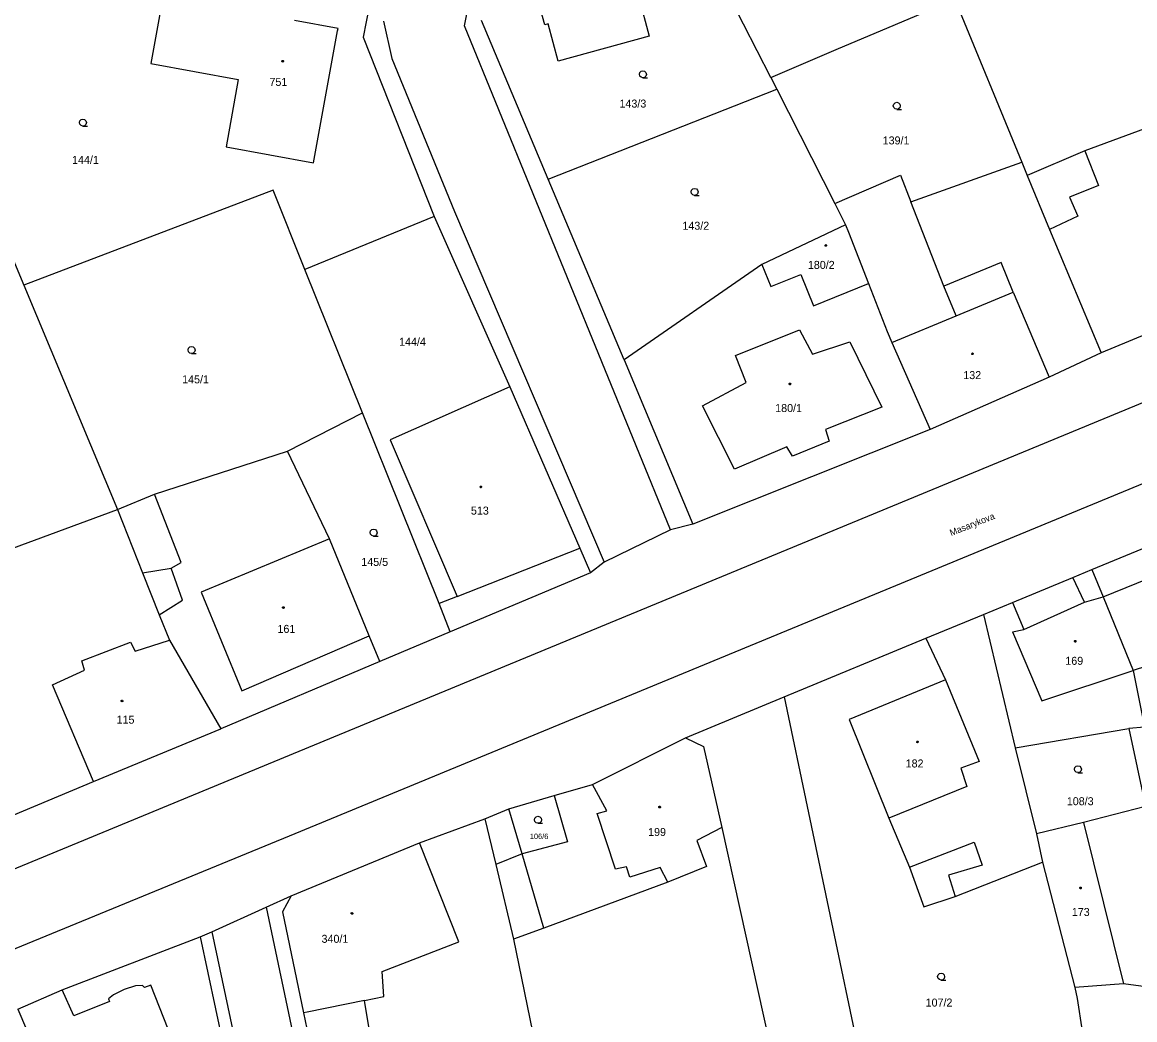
# Model space of a CAD drawing. Extents: x -757994 to -755874, y -1047691 to -1046119.
# Drawn here: x -756727.8 to -756609.7, y -1046913.1 to -1046807.2 of the extents above; entities that cross this region are included whole.
import ezdxf

# ---------------------------------------------------------------- set-up
doc = ezdxf.new("R2010")
doc.units = 0
doc.layers.add('katastrální mapa', color=7, linetype='Continuous')

msp = doc.modelspace()

# ---------------------------------------------------------------- linework, layer by layer
at = {"layer": 'katastrální mapa'}
for p, q in [((-756612.98, -1046849.23), (-756440.95, -1046778.5)), ((-756648.38, -1046813.02), (-756657.68, -1046794.72)), ((-756664.56, -1046796.55), (-756661.27, -1046808.64)), ((-756672.35, -1046807.45), (-756674.09, -1046801.2)), ((-756680.87, -1046807.54), (-756679.86, -1046802.19)), ((-756712.9, -1046804.41), (-756714.2, -1046811.54)), ((-756691, -1046805.51), (-756691.65, -1046808.75)), ((-756641.44, -1046810.07), (-756628.84, -1046804.72)), ((-756628.84, -1046804.72), (-756621.72, -1046822.04)), ((-756694.31, -1046807.82), (-756698.92, -1046806.97)), ((-756694.36, -1046808.09), (-756694.31, -1046807.82)), ((-756689.49, -1046807.05), (-756688.59, -1046811.03)), ((-756659, -1046861.06), (-756680.87, -1046807.54)), ((-756672.01, -1046823.82), (-756679.08, -1046806.97)), ((-756672, -1046807.35), (-756672.35, -1046807.45)), ((-756670.94, -1046811.3), (-756672, -1046807.35)), ((-756696.92, -1046822.1), (-756694.36, -1046808.09)), ((-756691.65, -1046808.75), (-756684.1, -1046827.81)), ((-756661.27, -1046808.64), (-756670.94, -1046811.3)), ((-756648.38, -1046813.02), (-756641.44, -1046810.07)), ((-756714.2, -1046811.54), (-756704.9, -1046813.24)), ((-756688.59, -1046811.03), (-756681.93, -1046827.26)), ((-756704.9, -1046813.24), (-756706.2, -1046820.4)), ((-756648.38, -1046813.02), (-756647.74, -1046814.28)), ((-756672.01, -1046823.82), (-756647.74, -1046814.28)), ((-756647.74, -1046814.28), (-756641.58, -1046826.42)), ((-756735.77, -1046815.87), (-756727.66, -1046835.08)), ((-756604.28, -1046816.83), (-756615.03, -1046820.81)), ((-756706.2, -1046820.4), (-756696.92, -1046822.1)), ((-756615.03, -1046820.81), (-756621.15, -1046823.43)), ((-756615.03, -1046820.81), (-756613.57, -1046824.5)), ((-756633.49, -1046826.22), (-756621.72, -1046822.04)), ((-756621.72, -1046822.04), (-756621.15, -1046823.43)), ((-756621.15, -1046823.43), (-756618.79, -1046829.19)), ((-756663.95, -1046843.02), (-756672.01, -1046823.82)), ((-756613.57, -1046824.5), (-756616.65, -1046825.75)), ((-756701.19, -1046825), (-756727.66, -1046835.08)), ((-756697.83, -1046833.41), (-756701.19, -1046825)), ((-756616.65, -1046825.75), (-756615.78, -1046827.77)), ((-756641.58, -1046826.42), (-756640.43, -1046828.68)), ((-756629.98, -1046835.2), (-756633.49, -1046826.22)), ((-756684.1, -1046827.81), (-756697.83, -1046833.41)), ((-756684.1, -1046827.81), (-756676.08, -1046845.89)), ((-756681.93, -1046827.26), (-756666.06, -1046864.51)), ((-756615.78, -1046827.77), (-756618.79, -1046829.19)), ((-756640.43, -1046828.68), (-756649.31, -1046832.88)), ((-756640.43, -1046828.68), (-756640.12, -1046829.46)), ((-756618.79, -1046829.19), (-756613.31, -1046842.26)), ((-756698.86, -1046893.31), (-756546.19, -1046830.24)), ((-756640.12, -1046829.46), (-756637.98, -1046834.92)), ((-756649.31, -1046832.88), (-756663.95, -1046843.02)), ((-756649.31, -1046832.88), (-756648.35, -1046835.24)), ((-756691.72, -1046848.64), (-756697.83, -1046833.41)), ((-756648.35, -1046835.24), (-756645.19, -1046833.94)), ((-756645.19, -1046833.94), (-756643.82, -1046837.29)), ((-756727.66, -1046835.08), (-756717.72, -1046858.89)), ((-756643.82, -1046837.29), (-756637.98, -1046834.92)), ((-756637.98, -1046834.92), (-756636.01, -1046840.01)), ((-756628.68, -1046838.34), (-756629.98, -1046835.2)), ((-756628.68, -1046838.34), (-756622.64, -1046835.84)), ((-756622.64, -1046835.84), (-756618.82, -1046844.86)), ((-756635.5, -1046841.17), (-756628.68, -1046838.34)), ((-756652.12, -1046842.57), (-756645.33, -1046839.83)), ((-756645.33, -1046839.83), (-756643.93, -1046842.4)), ((-756606.1, -1046839.27), (-756613.31, -1046842.26)), ((-756643.93, -1046842.4), (-756639.96, -1046841.09)), ((-756639.96, -1046841.09), (-756636.58, -1046848.03)), ((-756636.01, -1046840.01), (-756635.5, -1046841.17)), ((-756635.5, -1046841.17), (-756631.46, -1046850.41)), ((-756613.31, -1046842.26), (-756618.82, -1046844.86)), ((-756663.95, -1046843.02), (-756656.63, -1046860.48)), ((-756650.97, -1046845.41), (-756652.12, -1046842.57)), ((-756655.61, -1046847.89), (-756650.97, -1046845.41)), ((-756618.82, -1046844.86), (-756631.46, -1046850.41)), ((-756676.08, -1046845.89), (-756688.77, -1046851.51)), ((-756676.08, -1046845.89), (-756668.65, -1046863)), ((-756652.22, -1046854.62), (-756655.61, -1046847.89)), ((-756636.58, -1046848.03), (-756642.55, -1046850.42)), ((-756745.69, -1046904.09), (-756612.98, -1046849.23)), ((-756699.67, -1046852.72), (-756691.72, -1046848.64)), ((-756683.59, -1046868.9), (-756691.72, -1046848.64)), ((-756631.46, -1046850.41), (-756656.63, -1046860.48)), ((-756642.55, -1046850.42), (-756642.18, -1046851.64)), ((-756688.77, -1046851.51), (-756681.67, -1046868.14)), ((-756642.18, -1046851.64), (-756646.08, -1046853.25)), ((-756713.81, -1046857.29), (-756699.67, -1046852.72)), ((-756695.23, -1046862.01), (-756699.67, -1046852.72)), ((-756646.66, -1046852.25), (-756652.22, -1046854.62)), ((-756646.08, -1046853.25), (-756646.66, -1046852.25)), ((-756717.72, -1046858.89), (-756713.81, -1046857.29)), ((-756710.98, -1046864.52), (-756713.81, -1046857.29)), ((-756739.97, -1046867.14), (-756717.72, -1046858.89)), ((-756717.72, -1046858.89), (-756715.07, -1046865.63)), ((-756659, -1046861.06), (-756666.06, -1046864.51)), ((-756656.63, -1046860.48), (-756659, -1046861.06)), ((-756614.27, -1046865.28), (-756604.39, -1046861.2)), ((-756695.23, -1046862.01), (-756708.85, -1046867.69)), ((-756690.99, -1046872.33), (-756695.23, -1046862.01)), ((-756681.67, -1046868.14), (-756668.65, -1046863)), ((-756668.65, -1046863), (-756667.52, -1046865.62)), ((-756712.01, -1046865.14), (-756710.98, -1046864.52)), ((-756666.06, -1046864.51), (-756667.52, -1046865.62)), ((-756613.08, -1046868.17), (-756603.96, -1046864.46)), ((-756715.07, -1046865.63), (-756712.01, -1046865.14)), ((-756715.07, -1046865.63), (-756713.31, -1046870.1)), ((-756710.83, -1046868.53), (-756712.01, -1046865.14)), ((-756667.52, -1046865.62), (-756682.39, -1046871.9)), ((-756616.29, -1046866.12), (-756614.27, -1046865.28)), ((-756614.27, -1046865.28), (-756613.08, -1046868.17)), ((-756622.7, -1046868.77), (-756616.29, -1046866.12)), ((-756615.07, -1046868.76), (-756616.29, -1046866.12)), ((-756708.85, -1046867.69), (-756704.53, -1046878.18)), ((-756681.67, -1046868.14), (-756683.59, -1046868.9)), ((-756615.07, -1046868.76), (-756613.08, -1046868.17)), ((-756613.08, -1046868.17), (-756609.89, -1046875.99)), ((-756713.31, -1046870.1), (-756710.83, -1046868.53)), ((-756682.39, -1046871.9), (-756683.59, -1046868.9)), ((-756625.78, -1046870.04), (-756622.7, -1046868.77)), ((-756622.7, -1046868.77), (-756621.51, -1046871.65)), ((-756621.51, -1046871.65), (-756615.07, -1046868.76)), ((-756713.31, -1046870.1), (-756712.2, -1046872.77)), ((-756631.89, -1046872.57), (-756625.78, -1046870.04)), ((-756625.78, -1046870.04), (-756622.41, -1046884.22)), ((-756622.69, -1046871.89), (-756621.51, -1046871.65)), ((-756721.52, -1046874.96), (-756716.35, -1046873)), ((-756716.35, -1046873), (-756715.85, -1046873.95)), ((-756715.85, -1046873.95), (-756712.2, -1046872.77)), ((-756712.2, -1046872.77), (-756706.75, -1046882.2)), ((-756704.53, -1046878.18), (-756690.99, -1046872.33)), ((-756689.87, -1046875.06), (-756690.99, -1046872.33)), ((-756682.39, -1046871.9), (-756689.87, -1046875.06)), ((-756646.95, -1046878.79), (-756631.89, -1046872.57)), ((-756631.89, -1046872.57), (-756629.81, -1046877.01)), ((-756622.69, -1046871.89), (-756619.61, -1046879.21)), ((-756601.95, -1046873.39), (-756609.89, -1046875.99)), ((-756721.23, -1046875.98), (-756721.52, -1046874.96)), ((-756689.87, -1046875.06), (-756706.75, -1046882.2)), ((-756724.61, -1046877.53), (-756721.23, -1046875.98)), ((-756619.61, -1046879.21), (-756609.89, -1046875.99)), ((-756609.89, -1046875.99), (-756608.69, -1046882.01)), ((-756720.27, -1046887.79), (-756724.61, -1046877.53)), ((-756629.81, -1046877.01), (-756640.05, -1046881.22)), ((-756629.81, -1046877.01), (-756626.26, -1046885.68)), ((-756657.41, -1046883.14), (-756646.95, -1046878.79)), ((-756646.95, -1046878.79), (-756638.18, -1046920.5)), ((-756640.05, -1046881.22), (-756635.85, -1046891.7)), ((-756720.27, -1046887.79), (-756706.75, -1046882.2)), ((-756622.41, -1046884.22), (-756610.34, -1046882.18)), ((-756608.69, -1046882.01), (-756610.34, -1046882.18)), ((-756610.34, -1046882.18), (-756608.57, -1046890.43)), ((-756667.3, -1046888.1), (-756657.41, -1046883.14)), ((-756657.41, -1046883.14), (-756655.51, -1046884.07)), ((-756655.51, -1046884.07), (-756653.57, -1046892.67)), ((-756622.41, -1046884.22), (-756620.16, -1046893.36)), ((-756626.26, -1046885.68), (-756628.19, -1046886.36)), ((-756628.19, -1046886.36), (-756627.55, -1046888.33)), ((-756728.79, -1046891.38), (-756720.27, -1046887.79)), ((-756671.37, -1046889.28), (-756667.3, -1046888.1)), ((-756665.78, -1046890.89), (-756667.3, -1046888.1)), ((-756627.55, -1046888.33), (-756635.85, -1046891.7)), ((-756676.17, -1046890.68), (-756671.37, -1046889.28)), ((-756671.37, -1046889.28), (-756669.94, -1046894.18)), ((-756678.73, -1046891.76), (-756676.17, -1046890.68)), ((-756674.77, -1046895.48), (-756676.17, -1046890.68)), ((-756608.57, -1046890.43), (-756615.16, -1046892.14)), ((-756685.65, -1046894.32), (-756678.73, -1046891.76)), ((-756678.73, -1046891.76), (-756677.57, -1046896.62)), ((-756666.79, -1046891.18), (-756665.78, -1046890.89)), ((-756664.84, -1046897.11), (-756666.79, -1046891.18)), ((-756635.85, -1046891.7), (-756633.65, -1046896.89)), ((-756653.57, -1046892.67), (-756656.23, -1046894.04)), ((-756653.57, -1046892.67), (-756647.16, -1046921.56)), ((-756615.16, -1046892.14), (-756620.16, -1046893.36)), ((-756615.16, -1046892.14), (-756610.94, -1046909.27)), ((-756746.37, -1046912.83), (-756698.86, -1046893.31)), ((-756669.94, -1046894.18), (-756674.77, -1046895.48)), ((-756656.23, -1046894.04), (-756655.2, -1046896.82)), ((-756633.65, -1046896.89), (-756626.79, -1046894.22)), ((-756626.79, -1046894.22), (-756625.94, -1046896.68)), ((-756620.16, -1046893.36), (-756619.53, -1046896.36)), ((-756699.3, -1046899.94), (-756685.65, -1046894.32)), ((-756681.5, -1046904.81), (-756685.65, -1046894.32)), ((-756674.77, -1046895.48), (-756677.57, -1046896.62)), ((-756677.57, -1046896.62), (-756675.68, -1046904.52)), ((-756672.47, -1046903.37), (-756674.77, -1046895.48)), ((-756628.8, -1046899.99), (-756619.53, -1046896.36)), ((-756619.53, -1046896.36), (-756616.1, -1046909.67)), ((-756663.7, -1046896.86), (-756664.84, -1046897.11)), ((-756663.32, -1046897.96), (-756663.7, -1046896.86)), ((-756660.1, -1046896.92), (-756663.32, -1046897.96)), ((-756659.31, -1046898.49), (-756660.1, -1046896.92)), ((-756655.2, -1046896.82), (-756659.31, -1046898.49)), ((-756633.65, -1046896.89), (-756632.11, -1046901.11)), ((-756625.94, -1046896.68), (-756629.49, -1046897.75)), ((-756629.49, -1046897.75), (-756628.8, -1046899.99)), ((-756659.31, -1046898.49), (-756672.47, -1046903.37)), ((-756701.95, -1046901.14), (-756699.3, -1046899.94)), ((-756699.3, -1046899.94), (-756700.21, -1046901.62)), ((-756632.11, -1046901.11), (-756628.8, -1046899.99)), ((-756707.71, -1046903.74), (-756701.95, -1046901.14)), ((-756701.95, -1046901.14), (-756668.39, -1047059.3)), ((-756700.21, -1046901.62), (-756697.97, -1046912.37)), ((-756708.96, -1046904.3), (-756707.71, -1046903.74)), ((-756707.71, -1046903.74), (-756665.23, -1047102.74)), ((-756672.47, -1046903.37), (-756675.68, -1046904.52)), ((-756723.6, -1046909.92), (-756708.96, -1046904.3)), ((-756708.96, -1046904.3), (-756705.05, -1046922.4)), ((-756689.63, -1046907.98), (-756681.5, -1046904.81)), ((-756675.68, -1046904.52), (-756672.34, -1046920.77)), ((-756689.44, -1046910.61), (-756689.63, -1046907.98)), ((-756610.94, -1046909.27), (-756616.1, -1046909.67)), ((-756608.54, -1046909.61), (-756610.94, -1046909.27)), ((-756728.3, -1046911.96), (-756723.6, -1046909.92)), ((-756691.5, -1046911.04), (-756689.44, -1046910.61)), ((-756616.1, -1046909.67), (-756615.84, -1046910.85)), ((-756691.5, -1046911.04), (-756697.59, -1046912.29)), ((-756689.92, -1046920.42), (-756691.5, -1046911.04)), ((-756615.84, -1046910.85), (-756615.3, -1046914.3)), ((-756697.59, -1046912.29), (-756697.97, -1046912.37)), ((-756697.97, -1046912.37), (-756696.02, -1046921.77))]:
    msp.add_line(p, q, dxfattribs=at)
for points in [[(-756700.18, -1046811.22), (-756700.13, -1046811.23), (-756700.1, -1046811.27), (-756700.1, -1046811.3), (-756700.1, -1046811.35), (-756700.15, -1046811.38), (-756700.18, -1046811.39), (-756700.23, -1046811.37), (-756700.26, -1046811.34), (-756700.27, -1046811.3), (-756700.26, -1046811.26), (-756700.22, -1046811.22)], [(-756642.53, -1046830.78), (-756642.48, -1046830.79), (-756642.46, -1046830.84), (-756642.45, -1046830.87), (-756642.46, -1046830.92), (-756642.5, -1046830.95), (-756642.53, -1046830.96), (-756642.58, -1046830.94), (-756642.6, -1046830.91), (-756642.61, -1046830.87), (-756642.6, -1046830.83), (-756642.57, -1046830.79)], [(-756626.97, -1046842.28), (-756626.92, -1046842.29), (-756626.9, -1046842.34), (-756626.89, -1046842.37), (-756626.9, -1046842.42), (-756626.94, -1046842.45), (-756626.97, -1046842.46), (-756627.01, -1046842.44), (-756627.04, -1046842.41), (-756627.05, -1046842.37), (-756627.04, -1046842.33), (-756627, -1046842.29)], [(-756646.34, -1046845.49), (-756646.29, -1046845.5), (-756646.26, -1046845.55), (-756646.25, -1046845.58), (-756646.26, -1046845.62), (-756646.3, -1046845.66), (-756646.34, -1046845.67), (-756646.39, -1046845.65), (-756646.42, -1046845.62), (-756646.43, -1046845.58), (-756646.42, -1046845.53), (-756646.38, -1046845.5)], [(-756679.15, -1046856.43), (-756679.1, -1046856.44), (-756679.08, -1046856.48), (-756679.07, -1046856.51), (-756679.08, -1046856.55), (-756679.11, -1046856.59), (-756679.15, -1046856.6), (-756679.2, -1046856.58), (-756679.23, -1046856.55), (-756679.24, -1046856.51), (-756679.23, -1046856.47), (-756679.19, -1046856.43)], [(-756700.11, -1046869.23), (-756700.06, -1046869.24), (-756700.03, -1046869.29), (-756700.02, -1046869.32), (-756700.03, -1046869.37), (-756700.08, -1046869.4), (-756700.11, -1046869.41), (-756700.16, -1046869.39), (-756700.19, -1046869.36), (-756700.2, -1046869.32), (-756700.19, -1046869.27), (-756700.15, -1046869.24)], [(-756616.05, -1046872.82), (-756616, -1046872.83), (-756615.98, -1046872.87), (-756615.97, -1046872.9), (-756615.98, -1046872.95), (-756616.02, -1046872.98), (-756616.05, -1046872.99), (-756616.1, -1046872.97), (-756616.12, -1046872.94), (-756616.14, -1046872.9), (-756616.12, -1046872.86), (-756616.09, -1046872.82)], [(-756717.24, -1046879.16), (-756717.19, -1046879.17), (-756717.17, -1046879.21), (-756717.16, -1046879.24), (-756717.17, -1046879.28), (-756717.21, -1046879.32), (-756717.24, -1046879.33), (-756717.28, -1046879.31), (-756717.32, -1046879.28), (-756717.33, -1046879.24), (-756717.32, -1046879.2), (-756717.27, -1046879.16)], [(-756632.8, -1046883.49), (-756632.75, -1046883.5), (-756632.73, -1046883.55), (-756632.72, -1046883.58), (-756632.73, -1046883.62), (-756632.77, -1046883.66), (-756632.8, -1046883.67), (-756632.85, -1046883.65), (-756632.88, -1046883.62), (-756632.89, -1046883.58), (-756632.88, -1046883.53), (-756632.84, -1046883.5)], [(-756660.16, -1046890.42), (-756660.11, -1046890.43), (-756660.09, -1046890.47), (-756660.08, -1046890.5), (-756660.09, -1046890.54), (-756660.12, -1046890.58), (-756660.16, -1046890.59), (-756660.21, -1046890.57), (-756660.24, -1046890.54), (-756660.25, -1046890.5), (-756660.24, -1046890.46), (-756660.2, -1046890.42)], [(-756615.48, -1046899.01), (-756615.43, -1046899.02), (-756615.41, -1046899.07), (-756615.4, -1046899.1), (-756615.41, -1046899.15), (-756615.45, -1046899.18), (-756615.48, -1046899.19), (-756615.52, -1046899.17), (-756615.55, -1046899.14), (-756615.57, -1046899.1), (-756615.55, -1046899.05), (-756615.51, -1046899.02)], [(-756692.83, -1046901.71), (-756692.78, -1046901.72), (-756692.75, -1046901.76), (-756692.74, -1046901.79), (-756692.75, -1046901.84), (-756692.79, -1046901.87), (-756692.83, -1046901.88), (-756692.88, -1046901.86), (-756692.91, -1046901.83), (-756692.92, -1046901.79), (-756692.91, -1046901.75), (-756692.86, -1046901.71)]]:
    msp.add_lwpolyline(points, close=True, dxfattribs=at)
for points in [[(-756661.94, -1046813.06), (-756662.13, -1046813.01), (-756662.26, -1046812.88), (-756662.32, -1046812.69), (-756662.26, -1046812.51), (-756662.13, -1046812.37), (-756661.95, -1046812.32), (-756661.76, -1046812.37), (-756661.62, -1046812.51), (-756661.58, -1046812.7), (-756661.62, -1046812.89), (-756661.76, -1046813.02), (-756661.95, -1046813.07), (-756661.45, -1046813.07)], [(-756634.99, -1046816.41), (-756635.18, -1046816.36), (-756635.32, -1046816.23), (-756635.36, -1046816.04), (-756635.32, -1046815.86), (-756635.18, -1046815.72), (-756634.99, -1046815.67), (-756634.81, -1046815.72), (-756634.68, -1046815.86), (-756634.62, -1046816.05), (-756634.68, -1046816.24), (-756634.81, -1046816.37), (-756635, -1046816.42), (-756634.5, -1046816.42)], [(-756721.39, -1046818.19), (-756721.58, -1046818.14), (-756721.72, -1046818), (-756721.77, -1046817.82), (-756721.72, -1046817.64), (-756721.58, -1046817.5), (-756721.4, -1046817.45), (-756721.21, -1046817.5), (-756721.08, -1046817.64), (-756721.03, -1046817.83), (-756721.08, -1046818.01), (-756721.21, -1046818.15), (-756721.4, -1046818.2), (-756720.9, -1046818.2)], [(-756641.58, -1046826.42), (-756634.58, -1046823.41), (-756633.49, -1046826.22)], [(-756656.45, -1046825.55), (-756656.64, -1046825.5), (-756656.77, -1046825.37), (-756656.83, -1046825.18), (-756656.77, -1046825), (-756656.64, -1046824.86), (-756656.46, -1046824.81), (-756656.27, -1046824.86), (-756656.14, -1046825), (-756656.09, -1046825.19), (-756656.14, -1046825.38), (-756656.27, -1046825.51), (-756656.46, -1046825.56), (-756655.96, -1046825.56)], [(-756622.64, -1046835.84), (-756623.91, -1046832.69), (-756629.98, -1046835.2)], [(-756709.86, -1046842.34), (-756710.05, -1046842.29), (-756710.19, -1046842.16), (-756710.23, -1046841.97), (-756710.19, -1046841.78), (-756710.05, -1046841.65), (-756709.86, -1046841.6), (-756709.68, -1046841.65), (-756709.54, -1046841.78), (-756709.49, -1046841.98), (-756709.54, -1046842.17), (-756709.68, -1046842.3), (-756709.87, -1046842.35), (-756709.37, -1046842.35)], [(-756690.53, -1046861.73), (-756690.72, -1046861.68), (-756690.85, -1046861.54), (-756690.91, -1046861.36), (-756690.85, -1046861.18), (-756690.72, -1046861.04), (-756690.54, -1046860.99), (-756690.35, -1046861.04), (-756690.22, -1046861.18), (-756690.17, -1046861.37), (-756690.22, -1046861.55), (-756690.35, -1046861.69), (-756690.54, -1046861.74), (-756690.04, -1046861.74)], [(-756615.75, -1046886.85), (-756615.94, -1046886.8), (-756616.08, -1046886.67), (-756616.12, -1046886.48), (-756616.08, -1046886.29), (-756615.94, -1046886.16), (-756615.76, -1046886.11), (-756615.57, -1046886.16), (-756615.44, -1046886.29), (-756615.39, -1046886.49), (-756615.44, -1046886.68), (-756615.57, -1046886.81), (-756615.76, -1046886.86), (-756615.26, -1046886.86)], [(-756673.08, -1046892.22), (-756673.27, -1046892.17), (-756673.41, -1046892.03), (-756673.46, -1046891.85), (-756673.41, -1046891.67), (-756673.27, -1046891.53), (-756673.09, -1046891.48), (-756672.9, -1046891.53), (-756672.76, -1046891.67), (-756672.72, -1046891.86), (-756672.76, -1046892.04), (-756672.9, -1046892.18), (-756673.09, -1046892.23), (-756672.59, -1046892.23)], [(-756630.28, -1046908.88), (-756630.47, -1046908.83), (-756630.6, -1046908.7), (-756630.66, -1046908.51), (-756630.6, -1046908.33), (-756630.47, -1046908.19), (-756630.29, -1046908.14), (-756630.1, -1046908.19), (-756629.97, -1046908.33), (-756629.92, -1046908.52), (-756629.97, -1046908.71), (-756630.1, -1046908.84), (-756630.29, -1046908.89), (-756629.79, -1046908.89)], [(-756728.3, -1046911.96), (-756723.61, -1046923.02), (-756715.86, -1046919.95), (-756715.49, -1046920.91), (-756710.42, -1046918.93), (-756714.18, -1046909.41), (-756714.84, -1046909.66), (-756715.07, -1046909.46), (-756715.8, -1046909.5), (-756717.01, -1046909.87), (-756718.14, -1046910.43), (-756718.68, -1046910.86), (-756718.56, -1046911.16), (-756722.36, -1046912.67), (-756723.6, -1046909.92)]]:
    msp.add_lwpolyline(points, dxfattribs=at)

# ---------------------------------------------------------------- texts
for s, height, p in [('751', 0.85, (-756701.59, -1046813.93)), ('143/3', 0.85, (-756664.43, -1046816.23)), ('139/1', 0.85, (-756636.49, -1046820.14)), ('144/1', 0.85, (-756722.55, -1046822.21)), ('143/2', 0.85, (-756657.75, -1046829.2)), ('180/2', 0.85, (-756644.43, -1046833.36)), ('144/4', 0.85, (-756687.83, -1046841.52)), ('145/1', 0.85, (-756710.86, -1046845.51)), ('132', 0.85, (-756627.93, -1046845.06)), ('180/1', 0.85, (-756647.9, -1046848.56)), ('513', 0.85, (-756680.2, -1046859.45)), ('145/5', 0.85, (-756691.84, -1046864.9)), ('161', 0.85, (-756700.74, -1046872.01)), ('169', 0.85, (-756617.1, -1046875.4)), ('115', 0.85, (-756717.82, -1046881.65)), ('182', 0.85, (-756634.05, -1046886.3)), ('108/3', 0.85, (-756616.94, -1046890.31)), ('199', 0.85, (-756661.39, -1046893.58)), ('106/6', 0.57, (-756673.95, -1046893.9)), ('173', 0.85, (-756616.41, -1046902.07)), ('340/1', 0.85, (-756696.06, -1046904.92)), ('107/2', 0.85, (-756631.93, -1046911.69))]:
    msp.add_text(s, height=height, dxfattribs=at).set_placement(p)
msp.add_text('Masarykova', height=0.7, rotation=21.6578, dxfattribs=at).set_placement((-756629.21, -1046861.74))

doc.saveas('drawing.dxf')
